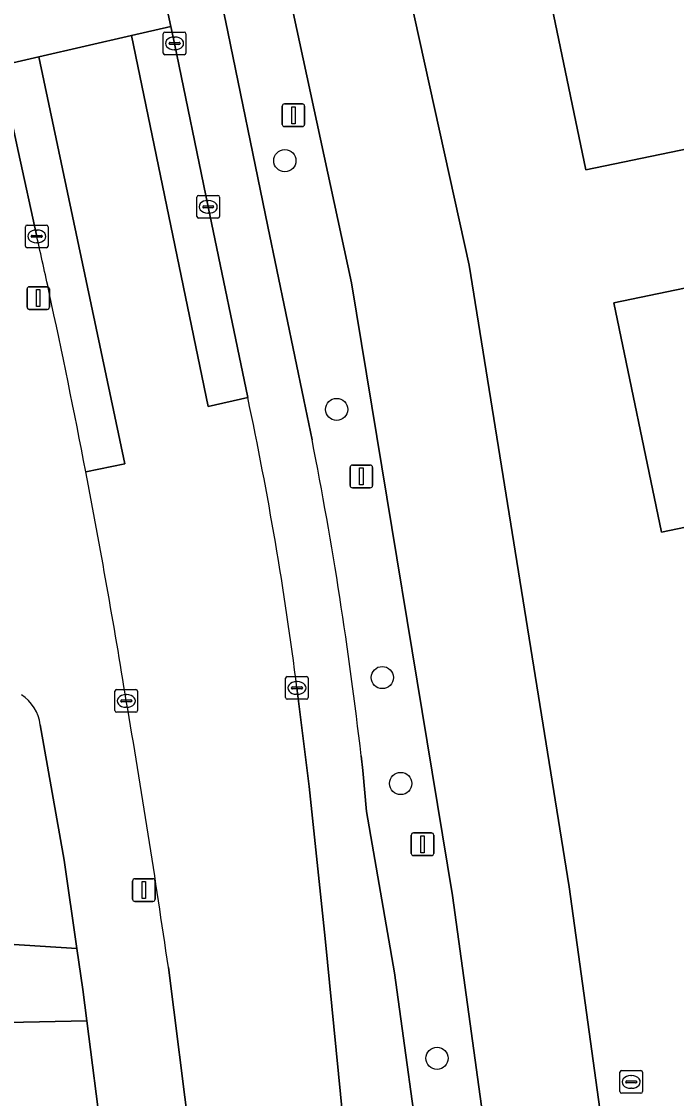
# Model space of a CAD drawing. Extents: x 162989 to 165008, y 383432 to 384338.
# Drawn here: x 164297.48 to 164326.35, y 384046.63 to 384094.14 of the extents above; entities that cross this region are included whole.
import ezdxf

# ---------------------------------------------------------------- set-up
doc = ezdxf.new("R2010")
doc.units = 0
for name, color, linetype in [('IMGEO_Boom', 7, 'Continuous'), ('IMGEO_Groenvoorziening', 7, 'Continuous'), ('IMGEO_Kolk', 7, 'Continuous'), ('IMGEO_Lichtmast', 7, 'Continuous'), ('IMGEO_Parkeervlak_open', 7, 'Continuous'), ('IMGEO_Rijbaan_lokaal_gesloten', 7, 'Continuous'), ('IMGEO_Rijbaan_lokaal_open', 7, 'Continuous'), ('IMGEO_Rioolput', 7, 'Continuous'), ('IMGEO_Voetpad_halfverhard', 7, 'Continuous'), ('IMGEO_Voetpad_open', 7, 'Continuous')]:
    doc.layers.add(name, color=color, linetype=linetype)

msp = doc.modelspace()

# ---------------------------------------------------------------- linework, layer by layer
at = {"layer": 'IMGEO_Boom'}
for centre in [(164309.085, 384087.999), (164311.367, 384077.025), (164313.382, 384065.198), (164314.195, 384060.523), (164315.797, 384048.402)]:
    msp.add_circle(centre, 0.489, dxfattribs=at)
at = {"layer": 'IMGEO_Groenvoorziening'}
for points in [[(164304.827, 384101.769), (164306.461, 384094.18), (164308.336, 384085.1), (164309.927, 384077.448), (164310.283, 384075.689)], [(164321.338, 384020.218), (164316.472, 384055.582), (164312.023, 384082.617), (164308.085, 384100.895)], [(164293.672, 384053.642), (164299.917, 384053.238), (164299.348, 384057.148), (164298.303, 384063.111)], [(164312.45, 384061.743), (164312.522, 384061.097), (164312.681, 384059.294), (164313.923, 384052.176), (164315.198, 384042.87), (164315.523, 384042.369), (164317.193, 384027.118), (164318.166, 384016.94), (164327.041, 384016.412), (164326.484, 384020.665), (164321.673, 384019.98)], [(164288.662, 383977.2), (164291.436, 383987.559), (164293.255, 383994.351), (164292.153, 384009.25), (164298.429, 384010.231), (164302.896, 384010.93), (164302.184, 384018.925), (164303.688, 384019.058), (164302.638, 384030.22), (164301.02, 384044.871), (164300.356, 384050.053), (164296.87, 384049.974)]]:
    msp.add_lwpolyline(points, dxfattribs=at)
for centre, radius, start, end in [((164138.843, 384041.908), 174.737, 6.51778, 11.14678), ((164296.428, 384062.863), 1.892, 7.5188, 56.3443)]:
    msp.add_arc(centre, radius, start, end, dxfattribs=at)
at = {"layer": 'IMGEO_Kolk'}
for p, q in [((164303.721, 384092.748), (164303.721, 384093.6)), ((164303.796, 384093.674), (164304.648, 384093.674)), ((164304.722, 384093.6), (164304.722, 384092.748)), ((164303.98, 384093.168), (164303.98, 384093.18)), ((164304.418, 384093.131), (164304.02, 384093.131)), ((164304.023, 384093.217), (164304.421, 384093.217)), ((164304.209, 384093.454), (164304.234, 384093.454)), ((164304.464, 384093.18), (164304.464, 384093.168)), ((164304.648, 384092.674), (164303.796, 384092.674)), ((164304.232, 384092.894), (164304.207, 384092.894)), ((164305.28, 384086.464), (164306.132, 384086.464)), ((164305.205, 384085.538), (164305.205, 384086.39)), ((164305.507, 384086.007), (164305.905, 384086.007)), ((164305.693, 384086.244), (164305.718, 384086.244)), ((164306.206, 384086.39), (164306.206, 384085.538)), ((164305.464, 384085.958), (164305.464, 384085.97)), ((164305.902, 384085.921), (164305.504, 384085.921)), ((164305.716, 384085.684), (164305.691, 384085.684)), ((164305.948, 384085.97), (164305.948, 384085.958)), ((164297.648, 384084.235), (164297.648, 384085.087)), ((164297.723, 384085.161), (164298.575, 384085.161)), ((164298.649, 384085.087), (164298.649, 384084.235)), ((164306.132, 384085.464), (164305.28, 384085.464)), ((164297.907, 384084.655), (164297.907, 384084.667)), ((164298.345, 384084.618), (164297.947, 384084.618)), ((164297.95, 384084.704), (164298.348, 384084.704)), ((164298.136, 384084.941), (164298.161, 384084.941)), ((164298.391, 384084.667), (164298.391, 384084.655)), ((164298.575, 384084.161), (164297.723, 384084.161)), ((164298.159, 384084.381), (164298.134, 384084.381)), ((164309.118, 384064.313), (164309.118, 384065.165)), ((164309.193, 384065.239), (164310.045, 384065.239)), ((164310.119, 384065.165), (164310.119, 384064.313)), ((164301.669, 384064.667), (164302.521, 384064.667)), ((164309.377, 384064.733), (164309.377, 384064.745)), ((164309.815, 384064.696), (164309.417, 384064.696)), ((164309.42, 384064.782), (164309.818, 384064.782)), ((164309.606, 384065.019), (164309.631, 384065.019)), ((164309.861, 384064.745), (164309.861, 384064.733)), ((164301.594, 384063.741), (164301.594, 384064.593)), ((164301.853, 384064.161), (164301.853, 384064.173)), ((164301.896, 384064.21), (164302.294, 384064.21)), ((164302.082, 384064.447), (164302.107, 384064.447)), ((164302.337, 384064.173), (164302.337, 384064.161)), ((164302.595, 384064.593), (164302.595, 384063.741)), ((164310.045, 384064.239), (164309.193, 384064.239)), ((164309.629, 384064.459), (164309.604, 384064.459)), ((164302.521, 384063.667), (164301.669, 384063.667)), ((164302.291, 384064.124), (164301.893, 384064.124)), ((164302.105, 384063.887), (164302.08, 384063.887))]:
    msp.add_line(p, q, dxfattribs=at)
for points in [[(164303.721, 384092.748), (164303.721, 384093.6)], [(164303.796, 384093.674), (164304.648, 384093.674)], [(164304.722, 384093.6), (164304.722, 384092.748)], [(164304.648, 384092.674), (164303.796, 384092.674)], [(164305.28, 384086.464), (164306.132, 384086.464)], [(164305.205, 384085.538), (164305.205, 384086.39)], [(164306.206, 384086.39), (164306.206, 384085.538)], [(164297.648, 384084.235), (164297.648, 384085.087)], [(164297.723, 384085.161), (164298.575, 384085.161)], [(164298.649, 384085.087), (164298.649, 384084.235)], [(164306.132, 384085.464), (164305.28, 384085.464)], [(164298.575, 384084.161), (164297.723, 384084.161)], [(164309.118, 384064.313), (164309.118, 384065.165)], [(164309.193, 384065.239), (164310.045, 384065.239)], [(164310.119, 384065.165), (164310.119, 384064.313)], [(164301.669, 384064.667), (164302.521, 384064.667)], [(164301.594, 384063.741), (164301.594, 384064.593)], [(164302.595, 384064.593), (164302.595, 384063.741)], [(164310.045, 384064.239), (164309.193, 384064.239)], [(164302.521, 384063.667), (164301.669, 384063.667)]]:
    msp.add_lwpolyline(points, dxfattribs=at)
for centre, radius, start, end in [((164303.798, 384093.598), 0.0765, 91.552, 178.448), ((164303.798, 384093.598), 0.0765, 91.552, 178.448), ((164304.646, 384093.598), 0.0765, 1.552, 88.448), ((164304.646, 384093.598), 0.0765, 1.552, 88.448), ((164304.02, 384093.177), 0.0403, 85.8775, 175.7526), ((164304.017, 384093.167), 0.0366, 178.938, 274.7102), ((164304.421, 384093.174), 0.043, 264.8664, 352.4533), ((164304.425, 384093.179), 0.0386, 1.7309, 96.639), ((164303.798, 384092.75), 0.0765, 181.552, 268.448), ((164303.798, 384092.75), 0.0765, 181.552, 268.448), ((164304.646, 384092.75), 0.0765, 271.552, 358.448), ((164304.646, 384092.75), 0.0765, 271.552, 358.448), ((164305.282, 384086.388), 0.0765, 91.552, 178.448), ((164305.282, 384086.388), 0.0765, 91.552, 178.448), ((164306.13, 384086.388), 0.0765, 1.552, 88.448), ((164306.13, 384086.388), 0.0765, 1.552, 88.448), ((164305.504, 384085.967), 0.0403, 85.8775, 175.7526), ((164305.909, 384085.969), 0.0386, 1.7309, 96.639), ((164305.282, 384085.54), 0.0765, 181.552, 268.448), ((164305.282, 384085.54), 0.0765, 181.552, 268.448), ((164305.501, 384085.957), 0.0366, 178.938, 274.7102), ((164305.905, 384085.964), 0.043, 264.8664, 352.4533), ((164306.13, 384085.54), 0.0765, 271.552, 358.448), ((164306.13, 384085.54), 0.0765, 271.552, 358.448), ((164297.725, 384085.085), 0.0765, 91.552, 178.448), ((164297.725, 384085.085), 0.0765, 91.552, 178.448), ((164298.573, 384085.085), 0.0765, 1.552, 88.448), ((164298.573, 384085.085), 0.0765, 1.552, 88.448), ((164297.947, 384084.664), 0.0403, 85.8775, 175.7526), ((164297.944, 384084.654), 0.0366, 178.938, 274.7102), ((164298.348, 384084.661), 0.043, 264.8664, 352.4533), ((164298.352, 384084.666), 0.0386, 1.7309, 96.639), ((164297.725, 384084.237), 0.0765, 181.552, 268.448), ((164297.725, 384084.237), 0.0765, 181.552, 268.448), ((164298.573, 384084.237), 0.0765, 271.552, 358.448), ((164298.573, 384084.237), 0.0765, 271.552, 358.448), ((164309.195, 384065.163), 0.0765, 91.552, 178.448), ((164309.195, 384065.163), 0.0765, 91.552, 178.448), ((164310.043, 384065.163), 0.0765, 1.552, 88.448), ((164310.043, 384065.163), 0.0765, 1.552, 88.448), ((164301.671, 384064.591), 0.0765, 91.552, 178.448), ((164301.671, 384064.591), 0.0765, 91.552, 178.448), ((164302.519, 384064.591), 0.0765, 1.552, 88.448), ((164302.519, 384064.591), 0.0765, 1.552, 88.448), ((164309.417, 384064.742), 0.0403, 85.8775, 175.7526), ((164309.414, 384064.732), 0.0366, 178.938, 274.7102), ((164309.818, 384064.739), 0.043, 264.8664, 352.4533), ((164309.822, 384064.744), 0.0386, 1.7309, 96.639), ((164301.893, 384064.17), 0.0403, 85.8775, 175.7526), ((164301.89, 384064.16), 0.0366, 178.938, 274.7102), ((164302.294, 384064.167), 0.043, 264.8664, 352.4533), ((164302.298, 384064.172), 0.0386, 1.7309, 96.639), ((164309.195, 384064.315), 0.0765, 181.552, 268.448), ((164309.195, 384064.315), 0.0765, 181.552, 268.448), ((164310.043, 384064.315), 0.0765, 271.552, 358.448), ((164310.043, 384064.315), 0.0765, 271.552, 358.448), ((164301.671, 384063.743), 0.0765, 181.552, 268.448), ((164301.671, 384063.743), 0.0765, 181.552, 268.448), ((164302.519, 384063.743), 0.0765, 271.552, 358.448), ((164302.519, 384063.743), 0.0765, 271.552, 358.448)]:
    msp.add_arc(centre, radius, start, end, dxfattribs=at)
for centre, major_axis, ratio, start_param, end_param in [((164304.208, 384093.174), (-0.387, 0.002), 0.722429, 4.712389, 7.853982), ((164304.233, 384093.174), (-0.39, 0.002), 0.717154, 1.570796, 4.712389), ((164305.692, 384085.964), (-0.387, 0.002), 0.722429, 4.712389, 7.853982), ((164305.717, 384085.964), (-0.39, 0.002), 0.717154, 1.570796, 4.712389), ((164298.135, 384084.661), (-0.387, 0.002), 0.722429, 4.712389, 7.853982), ((164298.16, 384084.661), (-0.39, 0.002), 0.717154, 1.570796, 4.712389), ((164309.605, 384064.739), (-0.387, 0.002), 0.722429, 4.712389, 7.853982), ((164309.63, 384064.739), (-0.39, 0.002), 0.717154, 1.570796, 4.712389), ((164302.081, 384064.167), (-0.387, 0.002), 0.722429, 4.712389, 7.853982), ((164302.106, 384064.167), (-0.39, 0.002), 0.717154, 1.570796, 4.712389)]:
    msp.add_ellipse(centre, major_axis=major_axis, ratio=ratio, start_param=start_param, end_param=end_param, dxfattribs=at)
at = {"layer": 'IMGEO_Lichtmast'}
for p, q in [((164308.968, 384089.603), (164308.968, 384090.403)), ((164308.968, 384090.403), (164308.968, 384089.603)), ((164309.068, 384090.503), (164309.858, 384090.503)), ((164309.858, 384090.503), (164309.068, 384090.503)), ((164309.958, 384090.403), (164309.958, 384089.603)), ((164309.958, 384089.603), (164309.958, 384090.403)), ((164309.858, 384089.503), (164309.068, 384089.503)), ((164309.068, 384089.503), (164309.858, 384089.503)), ((164297.718, 384081.54), (164297.718, 384082.34)), ((164297.718, 384082.34), (164297.718, 384081.54)), ((164297.818, 384082.44), (164298.608, 384082.44)), ((164298.608, 384082.44), (164297.818, 384082.44)), ((164298.708, 384082.34), (164298.708, 384081.54)), ((164298.708, 384081.54), (164298.708, 384082.34)), ((164298.608, 384081.44), (164297.818, 384081.44)), ((164297.818, 384081.44), (164298.608, 384081.44)), ((164311.963, 384073.67), (164311.963, 384074.47)), ((164311.963, 384074.47), (164311.963, 384073.67)), ((164312.063, 384074.57), (164312.853, 384074.57)), ((164312.853, 384074.57), (164312.063, 384074.57)), ((164312.953, 384074.47), (164312.953, 384073.67)), ((164312.953, 384073.67), (164312.953, 384074.47)), ((164312.853, 384073.57), (164312.063, 384073.57)), ((164312.063, 384073.57), (164312.853, 384073.57)), ((164314.657, 384057.441), (164314.657, 384058.241)), ((164314.657, 384058.241), (164314.657, 384057.441)), ((164314.757, 384058.341), (164315.547, 384058.341)), ((164315.547, 384058.341), (164314.757, 384058.341)), ((164315.647, 384058.241), (164315.647, 384057.441)), ((164315.647, 384057.441), (164315.647, 384058.241)), ((164315.547, 384057.341), (164314.757, 384057.341)), ((164314.757, 384057.341), (164315.547, 384057.341)), ((164302.373, 384055.418), (164302.373, 384056.218)), ((164302.373, 384056.218), (164302.373, 384055.418)), ((164302.473, 384056.318), (164303.263, 384056.318)), ((164303.263, 384056.318), (164302.473, 384056.318)), ((164303.363, 384056.218), (164303.363, 384055.418)), ((164303.363, 384055.418), (164303.363, 384056.218)), ((164303.263, 384055.318), (164302.473, 384055.318)), ((164302.473, 384055.318), (164303.263, 384055.318))]:
    msp.add_line(p, q, dxfattribs=at)
for points in [[(164309.388, 384090.378), (164309.538, 384090.378), (164309.538, 384089.628), (164309.388, 384089.628), (164309.388, 384090.378)], [(164298.138, 384082.315), (164298.288, 384082.315), (164298.288, 384081.565), (164298.138, 384081.565), (164298.138, 384082.315)], [(164312.383, 384074.445), (164312.533, 384074.445), (164312.533, 384073.695), (164312.383, 384073.695), (164312.383, 384074.445)], [(164315.077, 384058.216), (164315.227, 384058.216), (164315.227, 384057.466), (164315.077, 384057.466), (164315.077, 384058.216)], [(164302.793, 384056.193), (164302.943, 384056.193), (164302.943, 384055.443), (164302.793, 384055.443), (164302.793, 384056.193)]]:
    msp.add_lwpolyline(points, dxfattribs=at)
for centre, start, end in [((164309.068, 384090.403), 90, 180), ((164309.068, 384090.403), 90, 180), ((164309.858, 384090.403), 0, 90), ((164309.858, 384090.403), 360, 90), ((164309.068, 384089.603), 180, 270), ((164309.068, 384089.603), 180, 270), ((164309.858, 384089.603), 270, 0), ((164309.858, 384089.603), 270, 0), ((164297.818, 384082.34), 90, 180), ((164297.818, 384082.34), 90, 180), ((164298.608, 384082.34), 0, 90), ((164298.608, 384082.34), 360, 90), ((164297.818, 384081.54), 180, 270), ((164297.818, 384081.54), 180, 270), ((164298.608, 384081.54), 270, 0), ((164298.608, 384081.54), 270, 0), ((164312.063, 384074.47), 90, 180), ((164312.063, 384074.47), 90, 180), ((164312.853, 384074.47), 0, 90), ((164312.853, 384074.47), 360, 90), ((164312.063, 384073.67), 180, 270), ((164312.063, 384073.67), 180, 270), ((164312.853, 384073.67), 270, 0), ((164312.853, 384073.67), 270, 0), ((164314.757, 384058.241), 90, 180), ((164314.757, 384058.241), 90, 180), ((164315.547, 384058.241), 0, 90), ((164315.547, 384058.241), 360, 90), ((164314.757, 384057.441), 180, 270), ((164314.757, 384057.441), 180, 270), ((164315.547, 384057.441), 270, 0), ((164315.547, 384057.441), 270, 0), ((164302.473, 384056.218), 90, 180), ((164302.473, 384056.218), 90, 180), ((164303.263, 384056.218), 0, 90), ((164303.263, 384056.218), 360, 90), ((164302.473, 384055.418), 180, 270), ((164302.473, 384055.418), 180, 270), ((164303.263, 384055.418), 270, 0), ((164303.263, 384055.418), 270, 0)]:
    msp.add_arc(centre, 0.1, start, end, dxfattribs=at)
at = {"layer": 'IMGEO_Parkeervlak_open'}
for points in [[(164358.533, 384095.105), (164356.449, 384105.281), (164320.252, 384097.711), (164322.35, 384087.599)], [(164341.504, 384085.45), (164323.589, 384081.731), (164325.698, 384071.609), (164343.033, 384075.222), (164340.992, 384084.9), (164346.26, 384086.006), (164348.317, 384076.289), (164361.809, 384079.106), (164359.756, 384089.271)]]:
    msp.add_lwpolyline(points, close=True, dxfattribs=at)
for points in [[(164321.673, 384019.98), (164326.484, 384020.665), (164321.619, 384055.97), (164317.213, 384083.388), (164313.054, 384102.278)], [(164308.085, 384100.895), (164312.023, 384082.617), (164316.472, 384055.582), (164321.338, 384020.218)]]:
    msp.add_lwpolyline(points, dxfattribs=at)
at = {"layer": 'IMGEO_Rijbaan_lokaal_gesloten'}
msp.add_lwpolyline([(164331.891, 384106.289), (164313.054, 384102.278), (164317.213, 384083.388), (164321.619, 384055.97), (164326.484, 384020.665)], dxfattribs=at)
for points in [[(164356.449, 384105.281), (164358.533, 384095.105), (164322.35, 384087.599), (164320.252, 384097.711)], [(164348.317, 384076.289), (164343.033, 384075.222), (164325.698, 384071.609), (164323.589, 384081.731), (164341.504, 384085.45), (164359.756, 384089.271), (164361.809, 384079.106)]]:
    msp.add_lwpolyline(points, close=True, dxfattribs=at)
at = {"layer": 'IMGEO_Rijbaan_lokaal_open'}
for points in [[(164297.422, 384123.939), (164296.654, 384127.492), (164294.921, 384127.125), (164290.539, 384126.149), (164288.818, 384125.741), (164289.336, 384123.375), (164291.071, 384123.771), (164296.805, 384098.891), (164295.072, 384098.478), (164296.508, 384092.19), (164298.237, 384092.585), (164302.327, 384093.517), (164304.057, 384093.924), (164302.506, 384101.17)], [(164307.448, 384077.548), (164305.699, 384077.154), (164302.327, 384093.517), (164298.237, 384092.585), (164302.031, 384074.63), (164300.308, 384074.279)], [(164298.237, 384092.585), (164296.508, 384092.19), (164297.347, 384088.365), (164298.149, 384084.661)], [(164300.308, 384074.279), (164302.031, 384074.63), (164298.237, 384092.585)], [(164315.312, 384007.879), (164312.131, 384040.85), (164310.857, 384053.678), (164310.154, 384060.395), (164309.619, 384064.739)], [(164303.948, 384052.408), (164304.907, 384044.824), (164305.174, 384042.345), (164307.085, 384025.327), (164308.636, 384009.259), (164312.458, 383965.638), (164312.756, 383962.237), (164314.65, 383940.623), (164315.487, 383930.342), (164316.375, 383920.84), (164317.362, 383912.233), (164323.866, 383913.03), (164322.922, 383921.677), (164322.082, 383930.927), (164319.281, 383962.764), (164318.979, 383966.201), (164315.312, 384007.879)]]:
    msp.add_lwpolyline(points, dxfattribs=at)
msp.add_lwpolyline([(164304.057, 384093.924), (164302.327, 384093.517), (164305.699, 384077.154), (164307.448, 384077.548), (164305.706, 384085.964), (164304.222, 384093.174)], close=True, dxfattribs=at)
for centre, radius, start, end in [((163935.945, 384003.554), 371.174, 12.2301, 12.62179), ((163950.142, 384006.936), 356.583, 10.88608, 12.1823), ((164156.014, 384045.293), 154.831, 7.21513, 12.02417), ((163948.871, 384006.959), 357.827, 9.19973, 10.84402), ((163843.57, 383985.886), 465.16, 8.22195, 9.68827)]:
    msp.add_arc(centre, radius, start, end, dxfattribs=at)
at = {"layer": 'IMGEO_Rioolput'}
for p, q in [((164323.855, 384046.93), (164323.855, 384047.782)), ((164323.93, 384047.856), (164324.782, 384047.856)), ((164324.343, 384047.636), (164324.368, 384047.636)), ((164324.856, 384047.782), (164324.856, 384046.93)), ((164324.114, 384047.35), (164324.114, 384047.362)), ((164324.552, 384047.313), (164324.154, 384047.313)), ((164324.157, 384047.399), (164324.555, 384047.399)), ((164324.366, 384047.076), (164324.341, 384047.076)), ((164324.598, 384047.362), (164324.598, 384047.35)), ((164324.782, 384046.856), (164323.93, 384046.856))]:
    msp.add_line(p, q, dxfattribs=at)
for points in [[(164323.855, 384046.93), (164323.855, 384047.782)], [(164323.93, 384047.856), (164324.782, 384047.856)], [(164324.856, 384047.782), (164324.856, 384046.93)], [(164324.782, 384046.856), (164323.93, 384046.856)]]:
    msp.add_lwpolyline(points, dxfattribs=at)
for centre, radius, start, end in [((164323.932, 384047.78), 0.0765, 91.552, 178.448), ((164323.932, 384047.78), 0.0765, 91.552, 178.448), ((164324.78, 384047.78), 0.0765, 1.552, 88.448), ((164324.78, 384047.78), 0.0765, 1.552, 88.448), ((164324.154, 384047.359), 0.0403, 85.8775, 175.7526), ((164324.151, 384047.349), 0.0366, 178.938, 274.7102), ((164324.555, 384047.356), 0.043, 264.8664, 352.4533), ((164324.559, 384047.361), 0.0386, 1.7309, 96.639), ((164323.932, 384046.932), 0.0765, 181.552, 268.448), ((164323.932, 384046.932), 0.0765, 181.552, 268.448), ((164324.78, 384046.932), 0.0765, 271.552, 358.448), ((164324.78, 384046.932), 0.0765, 271.552, 358.448)]:
    msp.add_arc(centre, radius, start, end, dxfattribs=at)
for centre, major_axis, ratio, start_param, end_param in [((164324.342, 384047.356), (-0.387, 0.002), 0.722429, 4.712389, 7.853982), ((164324.367, 384047.356), (-0.39, 0.002), 0.717154, 1.570796, 4.712389)]:
    msp.add_ellipse(centre, major_axis=major_axis, ratio=ratio, start_param=start_param, end_param=end_param, dxfattribs=at)
at = {"layer": 'IMGEO_Voetpad_halfverhard'}
for points in [[(164299.917, 384053.238), (164293.672, 384053.642)], [(164296.87, 384049.974), (164300.356, 384050.053), (164300.18, 384051.429), (164299.917, 384053.238)]]:
    msp.add_lwpolyline(points, dxfattribs=at)
at = {"layer": 'IMGEO_Voetpad_open'}
for points in [[(164298.149, 384084.661), (164297.347, 384088.365), (164296.508, 384092.19), (164295.072, 384098.478), (164293.6, 384104.945), (164292.494, 384104.689), (164291.35, 384109.583), (164292.47, 384109.833), (164289.336, 384123.375), (164288.818, 384125.741), (164288.711, 384126.235), (164288.221, 384128.255), (164287.477, 384131.405)], [(164310.283, 384075.689), (164309.927, 384077.448), (164308.336, 384085.1), (164306.461, 384094.18), (164304.827, 384101.769), (164302.506, 384101.17), (164304.057, 384093.924), (164304.222, 384093.174), (164305.706, 384085.964), (164307.448, 384077.548)], [(164309.619, 384064.739), (164310.154, 384060.395), (164310.857, 384053.678), (164312.131, 384040.85), (164315.312, 384007.879), (164318.979, 383966.201), (164319.281, 383962.764), (164322.082, 383930.927), (164322.922, 383921.677), (164323.866, 383913.03), (164324.126, 383910.174), (164324.59, 383906.693)], [(164298.303, 384063.111), (164299.348, 384057.148), (164299.917, 384053.238), (164300.18, 384051.429), (164300.356, 384050.053), (164301.02, 384044.871), (164302.638, 384030.22), (164303.688, 384019.058), (164302.184, 384018.925), (164302.896, 384010.93), (164302.975, 384010.042), (164304.479, 384010.176), (164308.636, 384009.259), (164307.085, 384025.327), (164305.174, 384042.345), (164304.907, 384044.824), (164303.948, 384052.408)], [(164318.473, 384013.927), (164318.166, 384016.94), (164317.193, 384027.118), (164315.523, 384042.369), (164315.198, 384042.87), (164313.923, 384052.176), (164312.681, 384059.294), (164312.522, 384061.097), (164312.45, 384061.743)]]:
    msp.add_lwpolyline(points, dxfattribs=at)
for centre, radius, start, end in [((163935.945, 384003.554), 371.174, 12.2301, 12.62179), ((163950.142, 384006.936), 356.583, 10.88608, 12.1823), ((164156.014, 384045.293), 154.831, 7.21513, 12.02417), ((164138.843, 384041.908), 174.737, 6.51778, 11.14678), ((163948.871, 384006.959), 357.827, 9.19973, 10.84402), ((164296.428, 384062.863), 1.892, 7.5188, 56.3443), ((163843.57, 383985.886), 465.16, 8.22195, 9.68827)]:
    msp.add_arc(centre, radius, start, end, dxfattribs=at)

doc.saveas('drawing.dxf')
